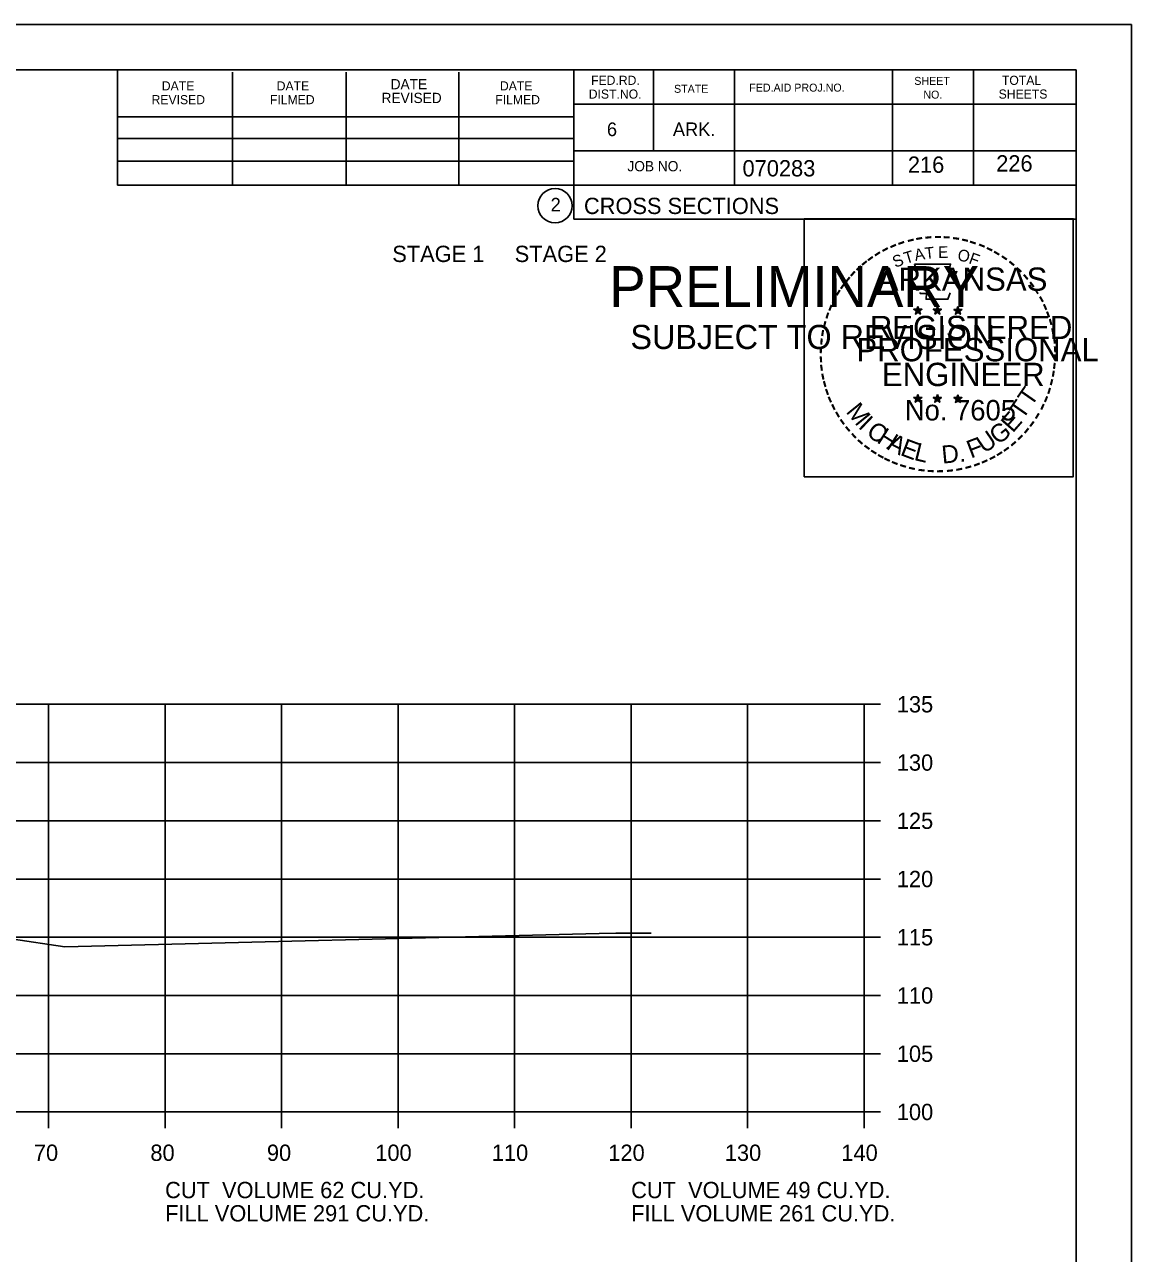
# Model space of a CAD drawing. Extents: x 1175611 to 1176402, y -433344 to -416213.
# Drawn here: x 1175848.9 to 1175943.9, y -418515.4 to -418409.9 of the extents above; entities that cross this region are included whole.
import ezdxf

# ---------------------------------------------------------------- set-up
doc = ezdxf.new("R2010")
doc.units = 0
for name, color, linetype in [('Default', 7, 'Continuous'), ('R_Axis', 7, 'Continuous'), ('R_Axis Annot', 7, 'Continuous'), ('R_Border', 7, 'Continuous'), ('R_Border Notes', 7, 'Continuous'), ('R_Border PE', 7, 'Continuous'), ('R_Border Prem', 7, 'Continuous'), ('R_Exist Surface', 7, 'Continuous'), ('R_Grid', 7, 'Continuous'), ('R_No Plot', 7, 'Continuous')]:
    doc.layers.add(name, color=color, linetype=linetype)

msp = doc.modelspace()

# ---------------------------------------------------------------- linework, layer by layer
at = {"layer": 'R_Axis'}
for p, q in [((1175920.97, -418503.23), (1175920.97, -418468.23)), ((1175922.37, -418468.23), (1175920.97, -418468.23)), ((1175922.37, -418473.23), (1175920.97, -418473.23)), ((1175922.37, -418478.23), (1175920.97, -418478.23)), ((1175922.37, -418483.23), (1175920.97, -418483.23)), ((1175922.37, -418488.23), (1175920.97, -418488.23)), ((1175922.37, -418493.23), (1175920.97, -418493.23)), ((1175922.37, -418498.23), (1175920.97, -418498.23)), ((1175640.97, -418503.23), (1175920.97, -418503.23)), ((1175850.97, -418504.63), (1175850.97, -418503.23)), ((1175860.97, -418504.63), (1175860.97, -418503.23)), ((1175870.97, -418504.63), (1175870.97, -418503.23)), ((1175880.97, -418504.63), (1175880.97, -418503.23)), ((1175890.97, -418504.63), (1175890.97, -418503.23)), ((1175900.97, -418504.63), (1175900.97, -418503.23)), ((1175910.97, -418504.63), (1175910.97, -418503.23)), ((1175920.97, -418504.63), (1175920.97, -418503.23)), ((1175922.37, -418503.23), (1175920.97, -418503.23))]:
    msp.add_line(p, q, dxfattribs=at)
at = {"layer": 'R_Border'}
for p, q in [((1175622.97, -418413.77), (1175939.15, -418413.77)), ((1175856.89, -418423.65), (1175856.89, -418413.77)), ((1175866.75, -418423.65), (1175866.75, -418413.97)), ((1175876.51, -418423.65), (1175876.51, -418413.97)), ((1175886.19, -418423.65), (1175886.19, -418413.97)), ((1175896.05, -418413.77), (1175896.05, -418426.57)), ((1175902.89, -418413.77), (1175902.89, -418420.71)), ((1175909.83, -418413.77), (1175909.83, -418423.65)), ((1175923.41, -418413.77), (1175923.41, -418423.65)), ((1175930.35, -418413.77), (1175930.35, -418423.65)), ((1175939.15, -418619.23), (1175939.15, -418413.77)), ((1175939.15, -418416.71), (1175896.05, -418416.71)), ((1175939.15, -418416.69), (1175939.15, -418416.69)), ((1175856.89, -418417.79), (1175896.05, -418417.79)), ((1175856.89, -418419.65), (1175896.05, -418419.65)), ((1175939.15, -418420.71), (1175896.05, -418420.71)), ((1175899.01, -418420.71), (1175939.15, -418420.71)), ((1175856.89, -418423.65), (1175856.89, -418421.59)), ((1175856.89, -418421.59), (1175896.05, -418421.59)), ((1175939.15, -418423.65), (1175856.89, -418423.65)), ((1175896.05, -418426.57), (1175939.15, -418426.57))]:
    msp.add_line(p, q, dxfattribs=at)
msp.add_circle((1175894.44, -418425.43), 1.47, dxfattribs=at)
at = {"layer": 'R_Border PE'}
for p, q in [((1175925.23, -418434.32), (1175925.58, -418434.43)), ((1175925.23, -418434.32), (1175925.49, -418434.37)), ((1175925.23, -418434.32), (1175925.47, -418434.44)), ((1175925.37, -418434.73), (1175925.58, -418434.43)), ((1175925.37, -418434.73), (1175925.49, -418434.49)), ((1175925.37, -418434.73), (1175925.58, -418434.51)), ((1175925.58, -418434.07), (1175925.54, -418434.32)), ((1175925.58, -418434.43), (1175925.58, -418434.07)), ((1175925.58, -418434.07), (1175925.63, -418434.32)), ((1175925.93, -418434.32), (1175925.58, -418434.43)), ((1175925.8, -418434.73), (1175925.58, -418434.43)), ((1175925.8, -418434.73), (1175925.58, -418434.52)), ((1175925.93, -418434.32), (1175925.64, -418434.37)), ((1175925.8, -418434.73), (1175925.66, -418434.44)), ((1175925.93, -418434.32), (1175925.73, -418434.42)), ((1175926.9, -418434.32), (1175927.25, -418434.43)), ((1175926.9, -418434.32), (1175927.16, -418434.37)), ((1175926.9, -418434.32), (1175927.14, -418434.44)), ((1175927.04, -418434.73), (1175927.25, -418434.43)), ((1175927.04, -418434.73), (1175927.16, -418434.49)), ((1175927.04, -418434.73), (1175927.25, -418434.51)), ((1175927.25, -418434.07), (1175927.21, -418434.32)), ((1175927.25, -418434.43), (1175927.25, -418434.07)), ((1175927.25, -418434.07), (1175927.3, -418434.32)), ((1175927.6, -418434.32), (1175927.25, -418434.43)), ((1175927.47, -418434.73), (1175927.25, -418434.43)), ((1175927.47, -418434.73), (1175927.25, -418434.52)), ((1175927.6, -418434.32), (1175927.31, -418434.37)), ((1175927.47, -418434.73), (1175927.33, -418434.44)), ((1175927.6, -418434.32), (1175927.4, -418434.42)), ((1175928.67, -418434.33), (1175929.02, -418434.44)), ((1175928.67, -418434.33), (1175928.92, -418434.38)), ((1175928.67, -418434.33), (1175928.91, -418434.46)), ((1175928.8, -418434.74), (1175929.02, -418434.44)), ((1175928.8, -418434.74), (1175928.93, -418434.5)), ((1175928.8, -418434.74), (1175929.02, -418434.52)), ((1175929.02, -418434.08), (1175928.98, -418434.33)), ((1175929.02, -418434.44), (1175929.02, -418434.08)), ((1175929.02, -418434.08), (1175929.07, -418434.33)), ((1175929.36, -418434.33), (1175929.02, -418434.44)), ((1175929.23, -418434.74), (1175929.02, -418434.44)), ((1175929.23, -418434.74), (1175929.02, -418434.53)), ((1175929.36, -418434.33), (1175929.08, -418434.38)), ((1175929.23, -418434.74), (1175929.09, -418434.45)), ((1175929.36, -418434.33), (1175929.16, -418434.44)), ((1175925.23, -418441.89), (1175925.58, -418442.01)), ((1175925.23, -418441.89), (1175925.48, -418441.94)), ((1175925.23, -418441.89), (1175925.47, -418442.02)), ((1175925.36, -418442.3), (1175925.58, -418442.01)), ((1175925.36, -418442.3), (1175925.49, -418442.06)), ((1175925.58, -418441.64), (1175925.54, -418441.89)), ((1175925.58, -418442.01), (1175925.58, -418441.64)), ((1175925.58, -418441.64), (1175925.63, -418441.89)), ((1175925.93, -418441.89), (1175925.58, -418442.01)), ((1175925.79, -418442.3), (1175925.58, -418442.01)), ((1175925.93, -418441.89), (1175925.64, -418441.94)), ((1175925.79, -418442.3), (1175925.66, -418442.01)), ((1175925.93, -418441.89), (1175925.72, -418442)), ((1175926.9, -418441.89), (1175927.25, -418442.01)), ((1175926.9, -418441.89), (1175927.15, -418441.94)), ((1175926.9, -418441.89), (1175927.14, -418442.02)), ((1175927.03, -418442.3), (1175927.25, -418442.01)), ((1175927.03, -418442.3), (1175927.16, -418442.06)), ((1175927.25, -418441.64), (1175927.21, -418441.89)), ((1175927.25, -418442.01), (1175927.25, -418441.64)), ((1175927.25, -418441.64), (1175927.3, -418441.89)), ((1175927.6, -418441.89), (1175927.25, -418442.01)), ((1175927.46, -418442.3), (1175927.25, -418442.01)), ((1175927.6, -418441.89), (1175927.31, -418441.94)), ((1175927.46, -418442.3), (1175927.32, -418442.01)), ((1175927.6, -418441.89), (1175927.39, -418442)), ((1175928.67, -418441.9), (1175929.02, -418442.02)), ((1175928.67, -418441.9), (1175928.92, -418441.95)), ((1175928.67, -418441.9), (1175928.9, -418442.03)), ((1175928.8, -418442.31), (1175929.02, -418442.02)), ((1175928.8, -418442.31), (1175928.93, -418442.07)), ((1175929.02, -418441.65), (1175928.97, -418441.9)), ((1175929.02, -418442.02), (1175929.02, -418441.65)), ((1175929.02, -418441.65), (1175929.06, -418441.9)), ((1175929.36, -418441.9), (1175929.02, -418442.02)), ((1175929.23, -418442.31), (1175929.02, -418442.02)), ((1175929.36, -418441.9), (1175929.08, -418441.95)), ((1175929.23, -418442.31), (1175929.09, -418442.02)), ((1175929.36, -418441.9), (1175929.16, -418442.01)), ((1175925.36, -418442.3), (1175925.58, -418442.09)), ((1175925.79, -418442.3), (1175925.58, -418442.09)), ((1175927.03, -418442.3), (1175927.25, -418442.09)), ((1175927.46, -418442.3), (1175927.25, -418442.09)), ((1175928.8, -418442.31), (1175929.01, -418442.1)), ((1175929.23, -418442.31), (1175929.01, -418442.1))]:
    msp.add_line(p, q, dxfattribs=at)
for points in [[(1175925.28, -418430.44), (1175925.54, -418431.27)], [(1175928.79, -418431.37), (1175928.93, -418431.08), (1175928.24, -418431.11), (1175928.39, -418430.44), (1175925.28, -418430.44)], [(1175925.77, -418432.87), (1175925.77, -418432.95), (1175926.33, -418432.97), (1175926.28, -418433.45), (1175928.15, -418433.45), (1175928.35, -418432.91)], [(1175925.58, -418434.07), (1175925.8, -418434.73), (1175925.23, -418434.32), (1175925.93, -418434.32), (1175925.37, -418434.73), (1175925.58, -418434.07)], [(1175927.25, -418434.07), (1175927.47, -418434.73), (1175926.9, -418434.32), (1175927.6, -418434.32), (1175927.04, -418434.73), (1175927.25, -418434.07)], [(1175929.02, -418434.08), (1175929.23, -418434.74), (1175928.67, -418434.33), (1175929.36, -418434.33), (1175928.8, -418434.74), (1175929.02, -418434.08)], [(1175925.58, -418441.64), (1175925.79, -418442.3), (1175925.23, -418441.89), (1175925.93, -418441.89), (1175925.36, -418442.3), (1175925.58, -418441.64)], [(1175927.25, -418441.64), (1175927.46, -418442.3), (1175926.9, -418441.89), (1175927.6, -418441.89), (1175927.03, -418442.3), (1175927.25, -418441.64)], [(1175929.02, -418441.65), (1175929.23, -418442.31), (1175928.67, -418441.9), (1175929.36, -418441.9), (1175928.8, -418442.31), (1175929.02, -418441.65)]]:
    msp.add_lwpolyline(points, dxfattribs=at)
for centre, radius in [((1175925.58, -418434.43), 0.172), ((1175925.58, -418434.43), 0.145), ((1175925.58, -418434.43), 0.116), ((1175925.58, -418434.43), 0.0991), ((1175925.58, -418434.43), 0.0747), ((1175925.58, -418434.43), 0.0495), ((1175925.58, -418434.43), 0.0296), ((1175927.25, -418434.43), 0.172), ((1175927.25, -418434.43), 0.145), ((1175927.25, -418434.43), 0.116), ((1175927.25, -418434.43), 0.0991), ((1175927.25, -418434.43), 0.0747), ((1175927.25, -418434.43), 0.0495), ((1175927.25, -418434.43), 0.0296), ((1175929.02, -418434.45), 0.172), ((1175929.02, -418434.45), 0.145), ((1175929.02, -418434.45), 0.116), ((1175929.02, -418434.45), 0.0991), ((1175929.02, -418434.45), 0.0747), ((1175929.02, -418434.45), 0.0495), ((1175929.02, -418434.45), 0.0296), ((1175925.58, -418442.01), 0.172), ((1175925.58, -418442.01), 0.145), ((1175925.58, -418442.01), 0.116), ((1175925.58, -418442.01), 0.0991), ((1175925.58, -418442.01), 0.0747), ((1175925.58, -418442.01), 0.0495), ((1175925.58, -418442.01), 0.0296), ((1175927.25, -418442.01), 0.172), ((1175927.25, -418442.01), 0.145), ((1175927.25, -418442.01), 0.116), ((1175927.25, -418442.01), 0.0991), ((1175927.25, -418442.01), 0.0747), ((1175927.25, -418442.01), 0.0495), ((1175927.25, -418442.01), 0.0296), ((1175929.01, -418442.02), 0.172), ((1175929.01, -418442.02), 0.145), ((1175929.01, -418442.02), 0.116), ((1175929.01, -418442.02), 0.0991), ((1175929.01, -418442.02), 0.0747), ((1175929.01, -418442.02), 0.0495), ((1175929.01, -418442.02), 0.0296)]:
    msp.add_circle(centre, radius, dxfattribs=at)
at = {"layer": 'R_Exist Surface'}
msp.add_lwpolyline([(1175847.77, -418488.36), (1175852.38, -418489.04), (1175898.24, -418487.92), (1175899.65, -418487.89), (1175899.73, -418487.89), (1175902.69, -418487.89)], dxfattribs=at)
at = {"layer": 'R_Grid'}
for p, q in [((1175640.97, -418468.23), (1175920.97, -418468.23)), ((1175850.97, -418503.23), (1175850.97, -418468.23)), ((1175860.97, -418503.23), (1175860.97, -418468.23)), ((1175870.97, -418503.23), (1175870.97, -418468.23)), ((1175880.97, -418503.23), (1175880.97, -418468.23)), ((1175890.97, -418503.23), (1175890.97, -418468.23)), ((1175900.97, -418503.23), (1175900.97, -418468.23)), ((1175910.97, -418503.23), (1175910.97, -418468.23)), ((1175920.97, -418503.23), (1175920.97, -418468.23)), ((1175640.97, -418473.23), (1175920.97, -418473.23)), ((1175640.97, -418478.23), (1175920.97, -418478.23)), ((1175640.97, -418483.23), (1175920.97, -418483.23)), ((1175640.97, -418488.23), (1175920.97, -418488.23)), ((1175640.97, -418493.23), (1175920.97, -418493.23)), ((1175640.97, -418498.23), (1175920.97, -418498.23)), ((1175640.97, -418503.23), (1175920.97, -418503.23))]:
    msp.add_line(p, q, dxfattribs=at)
at = {"layer": 'R_No Plot'}
msp.add_line((1175610.57, -418409.87), (1175943.91, -418409.87), dxfattribs=at)
for points in [[(1175610.57, -418409.87), (1175943.91, -418409.87), (1175943.91, -418623.21), (1175610.57, -418623.21)], [(1175915.82, -418426.54), (1175938.92, -418426.54), (1175938.92, -418448.69), (1175915.82, -418448.69)]]:
    msp.add_lwpolyline(points, close=True, dxfattribs=at)

# ---------------------------------------------------------------- texts
at = {"layer": 'Default'}
for s, p in [('STAGE 1     STAGE 2', (1175880.47, -418430.26)), ('CUT  VOLUME 62 CU.YD.', (1175860.97, -418510.63)), ('CUT  VOLUME 49 CU.YD.', (1175900.97, -418510.63)), ('FILL VOLUME 291 CU.YD.', (1175860.97, -418512.63)), ('FILL VOLUME 261 CU.YD.', (1175900.97, -418512.63))]:
    msp.add_text(s, height=1.4, dxfattribs=at).set_placement(p)
at = {"layer": 'R_Axis Annot'}
for s, p in [('135', (1175923.77, -418468.93)), ('130', (1175923.77, -418473.93)), ('125', (1175923.77, -418478.93)), ('120', (1175923.77, -418483.93)), ('115', (1175923.77, -418488.93)), ('110', (1175923.77, -418493.93)), ('105', (1175923.77, -418498.93)), ('100', (1175923.77, -418503.93)), ('70', (1175849.71, -418507.43)), ('80', (1175859.71, -418507.43)), ('90', (1175869.71, -418507.43)), ('100', (1175879.01, -418507.43)), ('110', (1175889.01, -418507.43)), ('120', (1175899.01, -418507.43)), ('130', (1175909.01, -418507.43)), ('140', (1175919.01, -418507.43))]:
    msp.add_text(s, height=1.4, dxfattribs=at).set_placement(p)
at = {"layer": 'R_Border'}
for s, height, p in [('DATE', 0.879, (1175880.33, -418415.43)), ('FED.RD.', 0.782, (1175897.53, -418415.05)), ('SHEET', 0.684, (1175925.27, -418415.05)), ('TOTAL', 0.782, (1175932.79, -418415.05)), ('DATE', 0.782, (1175860.69, -418415.53)), ('DATE', 0.782, (1175870.55, -418415.53)), ('DATE', 0.782, (1175889.71, -418415.53)), ('DIST.NO.', 0.782, (1175897.33, -418416.23)), ('STATE', 0.684, (1175904.65, -418415.73)), ('FED.AID PROJ.NO.', 0.684, (1175911.11, -418415.63)), ('NO.', 0.684, (1175926.05, -418416.23)), ('SHEETS', 0.782, (1175932.51, -418416.23)), ('REVISED', 0.782, (1175859.81, -418416.71)), ('FILMED', 0.782, (1175869.97, -418416.71)), ('REVISED', 0.879, (1175879.55, -418416.61)), ('FILMED', 0.782, (1175889.31, -418416.71)), ('6', 1.17, (1175898.89, -418419.45)), ('ARK.', 1.172, (1175904.55, -418419.45)), ('JOB NO.', 0.879, (1175900.65, -418422.47)), ('070283', 1.4, (1175910.53, -418422.91)), ('2', 1.17, (1175894.06, -418425.92)), ('CROSS SECTIONS', 1.4, (1175896.92, -418426.14))]:
    msp.add_text(s, height=height, rotation=360, dxfattribs=at).set_placement(p)
at = {"layer": 'R_Border Notes'}
for s, p in [('216', (1175924.72, -418422.6)), ('226', (1175932.3, -418422.49))]:
    msp.add_text(s, height=1.4, dxfattribs=at).set_placement(p)
at = {"layer": 'R_Border PE'}
for s, height, rotation, p in [('-', 1.6, 13.6301, (1175924.77, -418429.08)), ('-', 1.6, 10.2193, (1175925.45, -418428.91)), ('-', 1.6, 5.8968, (1175926.18, -418428.8)), ('-', 1.6, 0.1862, (1175926.95, -418428.73)), ('-', 1.6, 357.743, (1175927.67, -418428.74)), ('-', 1.6, 352.1617, (1175928.42, -418428.8)), ('-', 1.6, 347.2049, (1175929.14, -418428.91)), ('-', 1.6, 34.0636, (1175922.16, -418430.27)), ('-', 1.6, 28.7918, (1175922.76, -418429.9)), ('-', 1.6, 24.3072, (1175923.39, -418429.59)), ('-', 1.6, 19.1761, (1175924.02, -418429.32)), ('T', 1, 16.4036, (1175924.54, -418430.43)), ('A', 1, 11.2132, (1175925.37, -418430.18)), ('T', 1, 6.0228, (1175926.22, -418430.02)), ('E', 1, 0.8323, (1175927.32, -418429.91)), ('O', 1, 350.4515, (1175928.93, -418430.12)), ('-', 1.6, 342.3362, (1175929.77, -418429.07)), ('-', 1.6, 337.8551, (1175930.51, -418429.29)), ('-', 1.6, 334.1211, (1175931.14, -418429.56)), ('-', 1.6, 329.6409, (1175931.72, -418429.85)), ('-', 1.6, 38.9507, (1175921.1, -418431.05)), ('-', 1.6, 36.2317, (1175921.58, -418430.67)), ('S', 1, 21.594, (1175923.63, -418430.77)), ('F', 1, 340.0707, (1175929.88, -418430.35)), ('-', 1.6, 325.8627, (1175932.36, -418430.21)), ('-', 1.6, 320.5297, (1175932.97, -418430.63)), ('-', 1.6, 50.6142, (1175919.82, -418432.43)), ('-', 1.6, 48.423, (1175920.22, -418431.94)), ('-', 1.6, 42.9622, (1175920.67, -418431.46)), ('ARKANSAS', 2, 360, (1175922.13, -418432.73)), ('-', 1.6, 315.5786, (1175933.57, -418431.12)), ('-', 1.6, 309.8797, (1175934.14, -418431.67)), ('-', 1.6, 54.2325, (1175919.41, -418432.99)), ('-', 1.6, 306.6522, (1175934.66, -418432.27)), ('-', 1.4, 303.6753, (1175935.15, -418432.84)), ('-', 1.6, 62.8713, (1175918.77, -418434.13)), ('-', 1.6, 58.0706, (1175919.08, -418433.52)), ('-', 1.6, 299.6684, (1175935.47, -418433.45)), ('-', 1.6, 72.3945, (1175918.29, -418435.38)), ('-', 1.6, 67.7743, (1175918.51, -418434.75)), ('DWB', 0.01, 360, (1175925.57, -418434.44)), ('DWB', 0.01, 360, (1175927.24, -418434.44)), ('DWB', 0.01, 360, (1175929, -418434.45)), ('-', 1.6, 294.6628, (1175935.79, -418434.06)), ('-', 1.6, 290.5728, (1175936.05, -418434.64)), ('-', 1.6, 75.461, (1175918.09, -418436.09)), ('REGISTERED', 2, 360, (1175921.45, -418436.88)), ('-', 1.6, 285.1233, (1175936.28, -418435.22)), ('-', 1.6, 81.2013, (1175917.96, -418436.8)), ('PROFESSIONAL', 2, 360, (1175920.3, -418438.78)), ('-', 1.6, 280.5493, (1175936.48, -418435.96)), ('-', 1.6, 276.5962, (1175936.65, -418436.73)), ('-', 1.6, 89.0622, (1175917.86, -418438.19)), ('-', 1.6, 85.1863, (1175917.89, -418437.49)), ('-', 1.6, 274.3301, (1175936.71, -418437.45)), ('-', 1.6, 94.1959, (1175917.9, -418438.92)), ('ENGINEER', 2, 360, (1175922.49, -418440.91)), ('-', 1.6, 263.5172, (1175936.72, -418438.75)), ('-', 1.6, 269.9407, (1175936.74, -418438.08)), ('-', 1.6, 98.9479, (1175917.97, -418439.59)), ('-', 1.6, 101.7149, (1175918.1, -418440.32)), ('-', 1.6, 260.9953, (1175936.65, -418439.4)), ('-', 1.6, 105.4578, (1175918.27, -418440.91)), ('T', 1.54, 55.055, (1175935.3, -418442.74)), ('-', 1.6, 255.7626, (1175936.54, -418440.08)), ('-', 1.6, 109.0874, (1175918.48, -418441.55)), ('-', 1.6, 114.0643, (1175918.73, -418442.14)), ('No. 7605', 1.757, 360, (1175924.46, -418443.86)), ('DWB', 0.01, 360, (1175925.56, -418442.01)), ('DWB', 0.01, 360, (1175927.23, -418442.01)), ('DWB', 0.01, 360, (1175929, -418442.02)), ('T', 1.54, 55.055, (1175934.57, -418443.86)), ('-', 1.6, 247.8887, (1175936.14, -418441.47)), ('-', 1.6, 252.8681, (1175936.36, -418440.8)), ('-', 1.6, 115.7289, (1175919.04, -418442.76)), ('-', 1.6, 120.4471, (1175919.4, -418443.35)), ('M', 1.54, 308.9175, (1175919.35, -418443.12)), ('E', 1.54, 48.7313, (1175933.72, -418444.99)), ('-', 1.6, 244.6197, (1175935.87, -418442.1)), ('-', 1.6, 125.8934, (1175919.8, -418443.91)), ('I', 1.54, 316.4636, (1175920.39, -418444.44)), ('C', 1.54, 324.0197, (1175921.06, -418445.06)), ('G', 1.54, 38.2173, (1175932.47, -418446.01)), ('-', 1.6, 233.8452, (1175935.08, -418443.51)), ('-', 1.6, 239.0712, (1175935.48, -418442.85)), ('-', 1.6, 130.7181, (1175920.26, -418444.46)), ('-', 1.6, 134.2238, (1175920.78, -418445)), ('H', 1.54, 327.5342, (1175921.97, -418445.71)), ('A', 1.54, 332.5513, (1175922.83, -418446.25)), ('U', 1.54, 34.4052, (1175931.27, -418446.74)), ('-', 1.6, 225.7653, (1175934.17, -418444.64)), ('-', 1.6, 231.2538, (1175934.65, -418444.07)), ('-', 1.6, 138.9338, (1175921.3, -418445.47)), ('-', 1.6, 144.6463, (1175921.86, -418445.87)), ('E', 1.54, 339.2068, (1175923.99, -418446.81)), ('L', 1.54, 346.2929, (1175925.18, -418447.24)), ('D.', 1.54, 5.2602, (1175927.68, -418447.57)), ('F', 1.54, 20.8202, (1175930.13, -418447.14)), ('-', 1.6, 215.7363, (1175933.1, -418445.62)), ('-', 1.6, 221.0851, (1175933.65, -418445.15)), ('-', 1.6, 148.0898, (1175922.42, -418446.24)), ('-', 1.6, 151.5704, (1175923, -418446.57)), ('-', 1.6, 154.6002, (1175923.52, -418446.82)), ('-', 1.6, 158.5612, (1175924.15, -418447.07)), ('-', 1.6, 204.2516, (1175931.38, -418446.67)), ('-', 1.6, 207.3568, (1175932.01, -418446.35)), ('-', 1.6, 212.2491, (1175932.56, -418446)), ('-', 1.6, 162.7983, (1175924.83, -418447.28)), ('-', 1.6, 167.5555, (1175925.55, -418447.45)), ('-', 1.6, 173.1155, (1175926.32, -418447.56)), ('-', 1.6, 176.5183, (1175927.07, -418447.61)), ('-', 1.6, 181.5918, (1175927.81, -418447.59)), ('-', 1.6, 185.8167, (1175928.62, -418447.52)), ('-', 1.6, 191.2858, (1175929.36, -418447.38)), ('-', 1.6, 195.4743, (1175930.09, -418447.18)), ('-', 1.6, 200.7184, (1175930.76, -418446.94))]:
    msp.add_text(s, height=height, rotation=rotation, dxfattribs=at).set_placement(p)
at = {"layer": 'R_Border Prem'}
for s, height, p in [('PRELIMINARY', 3.5, (1175899.1, -418434.11)), ('DWB', 0.01, (1175899.85, -418432.26)), ('SUBJECT TO REVISION', 2.0751, (1175900.91, -418437.73))]:
    msp.add_text(s, height=height, rotation=360, dxfattribs=at).set_placement(p)

doc.saveas('drawing.dxf')
